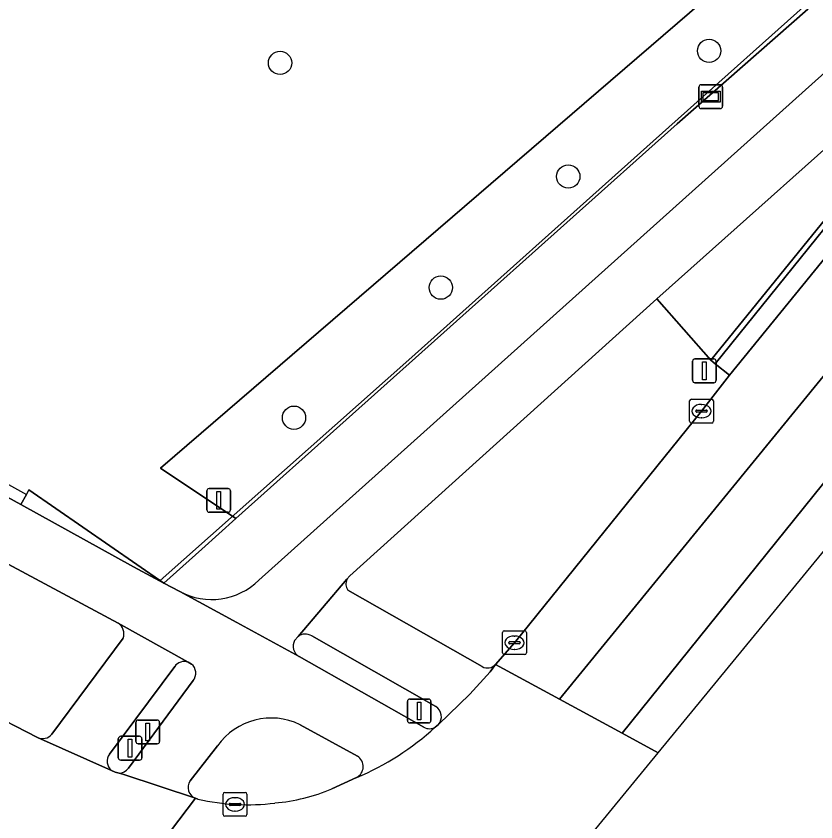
# Model space of a CAD drawing. Extents: x 159716 to 160783, y 383290 to 384031.
# Drawn here: x 160724.29 to 160757.87, y 383642.77 to 383676.6 of the extents above; entities that cross this region are included whole.
import ezdxf

# ---------------------------------------------------------------- set-up
doc = ezdxf.new("R2010")
doc.units = 0
for name, color, linetype in [('IMGEO_Berm_open', 7, 'Continuous'), ('IMGEO_Boom', 7, 'Continuous'), ('IMGEO_Drukknoppaal', 7, 'Continuous'), ('IMGEO_Fietspad_gesloten', 7, 'Continuous'), ('IMGEO_Fietspad_open', 7, 'Continuous'), ('IMGEO_Groenvoorziening', 7, 'Continuous'), ('IMGEO_Hek', 7, 'Continuous'), ('IMGEO_Kolk', 7, 'Continuous'), ('IMGEO_Lichtmast', 7, 'Continuous'), ('IMGEO_Muur', 7, 'Continuous'), ('IMGEO_Rijbaan_lokaal_gesloten', 7, 'Continuous'), ('IMGEO_Verkeerseiland_open', 7, 'Continuous'), ('IMGEO_Verkeersregelinstallatiepaal', 7, 'Continuous'), ('IMGEO_Verklikker', 7, 'Continuous'), ('IMGEO_Voetpad_halfverhard', 7, 'Continuous'), ('IMGEO_Voetpad_open', 7, 'Continuous')]:
    doc.layers.add(name, color=color, linetype=linetype)

msp = doc.modelspace()

# ---------------------------------------------------------------- linework, layer by layer
at = {"layer": 'IMGEO_Berm_open'}
for points in [[(160773.786, 383680.939), (160774.638, 383681.89), (160776.394, 383684.07), (160775.835, 383684.198), (160775.45, 383683.785), (160772.765, 383680.908), (160771.308, 383679.513), (160769.731, 383678.261), (160765.569, 383675.456), (160763.97, 383674.27), (160762.48, 383672.944), (160753.65, 383661.996), (160754.245, 383661.515), (160760.888, 383669.675), (160761.633, 383670.633)], [(160761.709, 383674.099), (160751.19, 383664.729), (160753.464, 383662.146), (160762.334, 383673.075)], [(160753.068, 383660.012), (160754.245, 383661.515), (160753.65, 383661.996), (160753.464, 383662.146), (160751.19, 383664.729), (160738.31, 383653.098), (160738.185, 383652.953)], [(160744.424, 383649.379), (160745.214, 383650.289), (160753.068, 383660.012)], [(160738.226, 383652.494), (160743.864, 383649.284)]]:
    msp.add_lwpolyline(points, dxfattribs=at)
for centre, radius, start, end in [((160738.569, 383652.756), 0.431, 152.8033, 217.4055), ((160744.082, 383649.694), 0.465, 241.9742, 317.2821)]:
    msp.add_arc(centre, radius, start, end, dxfattribs=at)
at = {"layer": 'IMGEO_Boom'}
for centre in [(160753.388, 383675.137), (160735.375, 383674.631), (160747.475, 383669.861), (160742.123, 383665.196), (160735.96, 383659.736)]:
    msp.add_circle(centre, 0.489, dxfattribs=at)
at = {"layer": 'IMGEO_Drukknoppaal'}
for p, q in [((160729.324, 383646.143), (160729.324, 383646.943)), ((160729.324, 383646.943), (160729.324, 383646.143)), ((160729.424, 383647.043), (160730.214, 383647.043)), ((160730.214, 383647.043), (160729.424, 383647.043)), ((160730.314, 383646.943), (160730.314, 383646.143)), ((160730.314, 383646.143), (160730.314, 383646.943)), ((160730.214, 383646.043), (160729.424, 383646.043)), ((160729.424, 383646.043), (160730.214, 383646.043))]:
    msp.add_line(p, q, dxfattribs=at)
msp.add_lwpolyline([(160729.744, 383646.918), (160729.894, 383646.918), (160729.894, 383646.168), (160729.744, 383646.168), (160729.744, 383646.918)], dxfattribs=at)
for centre, start, end in [((160729.424, 383646.943), 90, 180), ((160729.424, 383646.943), 90, 180), ((160730.214, 383646.943), 0, 90), ((160730.214, 383646.943), 360, 90), ((160729.424, 383646.143), 180, 270), ((160729.424, 383646.143), 180, 270), ((160730.214, 383646.143), 270, 0), ((160730.214, 383646.143), 270, 0)]:
    msp.add_arc(centre, 0.1, start, end, dxfattribs=at)
at = {"layer": 'IMGEO_Fietspad_gesloten'}
for points in [[(160707.114, 383661.657), (160707.904, 383661.322), (160711.592, 383659.788), (160715.725, 383657.94), (160717.755, 383656.899), (160728.584, 383651.104), (160731.514, 383649.472), (160731.655, 383649.394)], [(160741.416, 383646.737), (160736.174, 383649.712), (160733.556, 383651.136), (160731.162, 383652.437), (160730.493, 383652.792), (160729.222, 383653.476), (160724.491, 383656.085), (160720.282, 383658.406)], [(160731.72, 383648.699), (160729.009, 383645.016)], [(160736.217, 383646.848), (160738.627, 383645.523)], [(160731.599, 383644.489), (160732.743, 383645.96)], [(160728.614, 383644.818), (160728.812, 383644.752), (160731.818, 383643.756)]]:
    msp.add_lwpolyline(points, dxfattribs=at)
for centre, radius, start, end in [((160731.352, 383649.015), 0.485, 319.3521, 51.334), ((160735.004, 383644.354), 2.773, 64.0577, 144.6194), ((160734.079, 383655.321), 11.603, 292.8855, 312.3017), ((160741.65, 383647.181), 0.502, 242.1707, 298.3148), ((160738.348, 383645.088), 0.517, 297.9806, 57.3972), ((160728.611, 383645.316), 0.498, 270.3034, 322.9427), ((160732.012, 383644.213), 0.496, 146.2276, 247.0418)]:
    msp.add_arc(centre, radius, start, end, dxfattribs=at)
at = {"layer": 'IMGEO_Fietspad_open'}
for points in [[(160760.563, 383676.305), (160734.485, 383652.919)], [(160751.19, 383664.729), (160761.709, 383674.099)], [(160735.987, 383650.386), (160736.129, 383650.551), (160738.185, 383652.953), (160738.31, 383653.098), (160751.19, 383664.729)], [(160731.162, 383652.437), (160733.556, 383651.136), (160736.174, 383649.712)]]:
    msp.add_lwpolyline(points, dxfattribs=at)
for centre, radius, start, end in [((160732.499, 383654.918), 2.818, 241.6847, 314.8216), ((160736.431, 383650.146), 0.505, 151.6681, 239.3451)]:
    msp.add_arc(centre, radius, start, end, dxfattribs=at)
at = {"layer": 'IMGEO_Groenvoorziening'}
msp.add_lwpolyline([(160757.53, 383676.886), (160754.601, 383678.489), (160753.169, 383677.256), (160730.351, 383657.615), (160733.517, 383655.5), (160752.043, 383672.07)], close=True, dxfattribs=at)
at = {"layer": 'IMGEO_Hek'}
for points in [[(160730.345, 383652.894), (160740.777, 383662.162), (160751.033, 383671.343), (160758.784, 383678.278), (160761.321, 383679.32), (160763.854, 383680.437), (160766.278, 383681.735), (160768.303, 383683.015), (160770.077, 383684.68), (160770.548, 383685.282)], [(160720.653, 383658.761), (160724.729, 383656.513)], [(160724.729, 383656.513), (160724.833, 383656.703)], [(160724.833, 383656.703), (160730.493, 383652.792)]]:
    msp.add_lwpolyline(points, dxfattribs=at)
at = {"layer": 'IMGEO_Kolk'}
for p, q in [((160752.57, 383659.587), (160752.57, 383660.439)), ((160752.645, 383660.513), (160753.497, 383660.513)), ((160753.058, 383660.293), (160753.083, 383660.293)), ((160753.571, 383660.439), (160753.571, 383659.587)), ((160752.829, 383660.007), (160752.829, 383660.019)), ((160753.267, 383659.97), (160752.869, 383659.97)), ((160752.872, 383660.056), (160753.27, 383660.056)), ((160753.313, 383660.019), (160753.313, 383660.007)), ((160753.081, 383659.733), (160753.056, 383659.733)), ((160753.497, 383659.513), (160752.645, 383659.513)), ((160744.791, 383650.79), (160745.643, 383650.79)), ((160744.716, 383649.864), (160744.716, 383650.716)), ((160745.204, 383650.57), (160745.229, 383650.57)), ((160745.717, 383650.716), (160745.717, 383649.864)), ((160744.975, 383650.284), (160744.975, 383650.296)), ((160745.413, 383650.247), (160745.015, 383650.247)), ((160745.018, 383650.333), (160745.416, 383650.333)), ((160745.459, 383650.296), (160745.459, 383650.284)), ((160745.643, 383649.79), (160744.791, 383649.79)), ((160745.227, 383650.01), (160745.202, 383650.01)), ((160732.983, 383643.076), (160732.983, 383643.928)), ((160733.058, 383644.002), (160733.91, 383644.002)), ((160733.471, 383643.782), (160733.496, 383643.782)), ((160733.984, 383643.928), (160733.984, 383643.076)), ((160733.242, 383643.496), (160733.242, 383643.508)), ((160733.68, 383643.459), (160733.282, 383643.459)), ((160733.285, 383643.545), (160733.683, 383643.545)), ((160733.726, 383643.508), (160733.726, 383643.496)), ((160733.494, 383643.222), (160733.469, 383643.222)), ((160733.91, 383643.002), (160733.058, 383643.002))]:
    msp.add_line(p, q, dxfattribs=at)
for points in [[(160752.57, 383659.587), (160752.57, 383660.439)], [(160752.645, 383660.513), (160753.497, 383660.513)], [(160753.571, 383660.439), (160753.571, 383659.587)], [(160753.497, 383659.513), (160752.645, 383659.513)], [(160744.791, 383650.79), (160745.643, 383650.79)], [(160744.716, 383649.864), (160744.716, 383650.716)], [(160745.717, 383650.716), (160745.717, 383649.864)], [(160745.643, 383649.79), (160744.791, 383649.79)], [(160732.983, 383643.076), (160732.983, 383643.928)], [(160733.058, 383644.002), (160733.91, 383644.002)], [(160733.984, 383643.928), (160733.984, 383643.076)], [(160733.91, 383643.002), (160733.058, 383643.002)]]:
    msp.add_lwpolyline(points, dxfattribs=at)
for centre, radius, start, end in [((160752.647, 383660.437), 0.0765, 91.552, 178.448), ((160752.647, 383660.437), 0.0765, 91.552, 178.448), ((160753.495, 383660.437), 0.0765, 1.552, 88.448), ((160753.495, 383660.437), 0.0765, 1.552, 88.448), ((160752.869, 383660.016), 0.0403, 85.8775, 175.7526), ((160752.866, 383660.006), 0.0366, 178.938, 274.7102), ((160753.27, 383660.013), 0.043, 264.8664, 352.4533), ((160753.274, 383660.018), 0.0386, 1.7309, 96.639), ((160752.647, 383659.589), 0.0765, 181.552, 268.448), ((160752.647, 383659.589), 0.0765, 181.552, 268.448), ((160753.495, 383659.589), 0.0765, 271.552, 358.448), ((160753.495, 383659.589), 0.0765, 271.552, 358.448), ((160744.793, 383650.714), 0.0765, 91.552, 178.448), ((160744.793, 383650.714), 0.0765, 91.552, 178.448), ((160745.641, 383650.714), 0.0765, 1.552, 88.448), ((160745.641, 383650.714), 0.0765, 1.552, 88.448), ((160745.015, 383650.293), 0.0403, 85.8775, 175.7526), ((160745.012, 383650.283), 0.0366, 178.938, 274.7102), ((160745.416, 383650.29), 0.043, 264.8664, 352.4533), ((160745.42, 383650.295), 0.0386, 1.7309, 96.639), ((160744.793, 383649.866), 0.0765, 181.552, 268.448), ((160744.793, 383649.866), 0.0765, 181.552, 268.448), ((160745.641, 383649.866), 0.0765, 271.552, 358.448), ((160745.641, 383649.866), 0.0765, 271.552, 358.448), ((160733.06, 383643.926), 0.0765, 91.552, 178.448), ((160733.06, 383643.926), 0.0765, 91.552, 178.448), ((160733.908, 383643.926), 0.0765, 1.552, 88.448), ((160733.908, 383643.926), 0.0765, 1.552, 88.448), ((160733.282, 383643.505), 0.0403, 85.8775, 175.7526), ((160733.279, 383643.495), 0.0366, 178.938, 274.7102), ((160733.683, 383643.502), 0.043, 264.8664, 352.4533), ((160733.687, 383643.507), 0.0386, 1.7309, 96.639), ((160733.06, 383643.078), 0.0765, 181.552, 268.448), ((160733.06, 383643.078), 0.0765, 181.552, 268.448), ((160733.908, 383643.078), 0.0765, 271.552, 358.448), ((160733.908, 383643.078), 0.0765, 271.552, 358.448)]:
    msp.add_arc(centre, radius, start, end, dxfattribs=at)
for centre, major_axis, ratio, start_param, end_param in [((160753.057, 383660.013), (-0.387, 0.002), 0.722429, 4.712389, 7.853982), ((160753.082, 383660.013), (-0.39, 0.002), 0.717154, 1.570796, 4.712389), ((160745.203, 383650.29), (-0.387, 0.002), 0.722429, 4.712389, 7.853982), ((160745.228, 383650.29), (-0.39, 0.002), 0.717154, 1.570796, 4.712389), ((160733.47, 383643.502), (-0.387, 0.002), 0.722429, 4.712389, 7.853982), ((160733.495, 383643.502), (-0.39, 0.002), 0.717154, 1.570796, 4.712389)]:
    msp.add_ellipse(centre, major_axis=major_axis, ratio=ratio, start_param=start_param, end_param=end_param, dxfattribs=at)
at = {"layer": 'IMGEO_Lichtmast'}
for p, q in [((160752.694, 383661.305), (160752.694, 383662.105)), ((160752.694, 383662.105), (160752.694, 383661.305)), ((160752.794, 383662.205), (160753.584, 383662.205)), ((160753.584, 383662.205), (160752.794, 383662.205)), ((160753.684, 383662.105), (160753.684, 383661.305)), ((160753.684, 383661.305), (160753.684, 383662.105)), ((160753.584, 383661.205), (160752.794, 383661.205)), ((160752.794, 383661.205), (160753.584, 383661.205)), ((160732.3, 383655.864), (160732.3, 383656.664)), ((160732.3, 383656.664), (160732.3, 383655.864)), ((160732.4, 383656.764), (160733.19, 383656.764)), ((160733.19, 383656.764), (160732.4, 383656.764)), ((160733.29, 383656.664), (160733.29, 383655.864)), ((160733.29, 383655.864), (160733.29, 383656.664)), ((160733.19, 383655.764), (160732.4, 383655.764)), ((160732.4, 383655.764), (160733.19, 383655.764))]:
    msp.add_line(p, q, dxfattribs=at)
for points in [[(160753.114, 383662.08), (160753.264, 383662.08), (160753.264, 383661.33), (160753.114, 383661.33), (160753.114, 383662.08)], [(160732.72, 383656.639), (160732.87, 383656.639), (160732.87, 383655.889), (160732.72, 383655.889), (160732.72, 383656.639)]]:
    msp.add_lwpolyline(points, dxfattribs=at)
for centre, start, end in [((160752.794, 383662.105), 90, 180), ((160752.794, 383662.105), 90, 180), ((160753.584, 383662.105), 0, 90), ((160753.584, 383662.105), 360, 90), ((160752.794, 383661.305), 180, 270), ((160752.794, 383661.305), 180, 270), ((160753.584, 383661.305), 270, 0), ((160753.584, 383661.305), 270, 0), ((160732.4, 383656.664), 90, 180), ((160732.4, 383656.664), 90, 180), ((160733.19, 383656.664), 0, 90), ((160733.19, 383656.664), 360, 90), ((160732.4, 383655.864), 180, 270), ((160732.4, 383655.864), 180, 270), ((160733.19, 383655.864), 270, 0), ((160733.19, 383655.864), 270, 0)]:
    msp.add_arc(centre, 0.1, start, end, dxfattribs=at)
at = {"layer": 'IMGEO_Muur'}
msp.add_lwpolyline([(160762.48, 383672.944), (160763.97, 383674.27), (160765.569, 383675.456), (160769.731, 383678.261), (160771.308, 383679.513), (160772.765, 383680.908), (160775.45, 383683.785), (160775.835, 383684.198), (160775.323, 383684.315), (160773.96, 383682.497), (160771.167, 383679.655), (160769.62, 383678.429), (160765.448, 383675.66), (160763.819, 383674.455), (160762.334, 383673.075), (160753.464, 383662.146), (160753.65, 383661.996)], close=True, dxfattribs=at)
at = {"layer": 'IMGEO_Rijbaan_lokaal_gesloten'}
for points in [[(160779.491, 383683.36), (160776.394, 383684.07), (160774.638, 383681.89), (160770.56, 383676.559), (160760.183, 383663.92), (160747.104, 383647.921), (160749.734, 383646.49), (160763.421, 383663.48), (160767.889, 383669.018)], [(160724.833, 383656.703), (160724.729, 383656.513), (160724.491, 383656.085), (160729.222, 383653.476), (160730.493, 383652.792)]]:
    msp.add_lwpolyline(points, close=True, dxfattribs=at)
for points in [[(160751.25, 383645.665), (160781.758, 383682.84), (160779.491, 383683.36), (160767.889, 383669.018), (160763.421, 383663.48), (160749.734, 383646.49), (160751.25, 383645.665)], [(160761.633, 383670.633), (160760.888, 383669.675), (160754.245, 383661.515), (160753.068, 383660.012), (160745.214, 383650.289), (160744.424, 383649.379), (160747.104, 383647.921), (160760.183, 383663.92), (160770.56, 383676.559), (160774.638, 383681.89)], [(160695.114, 383662.951), (160695.195, 383662.908), (160696.95, 383661.598), (160722.348, 383642.532), (160724.965, 383640.544), (160725.116, 383640.414), (160725.375, 383640.168), (160727.542, 383638.113), (160731.818, 383643.756), (160728.812, 383644.752), (160728.614, 383644.818), (160728.45, 383644.861), (160728.297, 383644.931), (160725.19, 383646.309), (160722.898, 383647.479)], [(160736.997, 383628.299), (160751.25, 383645.665), (160749.734, 383646.49), (160747.104, 383647.921), (160744.424, 383649.379), (160744.194, 383649.068), (160743.337, 383648.131), (160742.03, 383646.86), (160741.888, 383646.739)], [(160738.591, 383644.631), (160737.553, 383644.153)], [(160731.929, 383643.722), (160731.818, 383643.756), (160727.542, 383638.113), (160728.062, 383637.571)]]:
    msp.add_lwpolyline(points, dxfattribs=at)
for centre, radius, start, end in [((160734.079, 383655.321), 11.603, 292.8855, 312.3017), ((160734.402, 383651.749), 8.224, 275.2698, 292.5324), ((160733.997, 383652.678), 9.192, 257.0013, 277.2527)]:
    msp.add_arc(centre, radius, start, end, dxfattribs=at)
at = {"layer": 'IMGEO_Verkeerseiland_open'}
for points in [[(160728.584, 383651.104), (160717.755, 383656.899), (160715.725, 383657.94)], [(160725.795, 383646.447), (160728.79, 383650.481)], [(160736.129, 383650.551), (160735.987, 383650.386)], [(160741.909, 383647.605), (160736.702, 383650.575)], [(160731.655, 383649.394), (160731.514, 383649.472)], [(160736.174, 383649.712), (160741.416, 383646.737)], [(160730.953, 383649.292), (160728.213, 383645.609)], [(160729.009, 383645.016), (160731.72, 383648.699)], [(160722.898, 383647.479), (160725.19, 383646.309)], [(160738.627, 383645.523), (160736.217, 383646.848)], [(160741.888, 383646.739), (160742.03, 383646.86)], [(160732.743, 383645.96), (160731.599, 383644.489)], [(160728.297, 383644.931), (160728.45, 383644.861), (160728.614, 383644.818)], [(160737.553, 383644.153), (160738.591, 383644.631)], [(160731.818, 383643.756), (160731.929, 383643.722)]]:
    msp.add_lwpolyline(points, dxfattribs=at)
for centre, radius, start, end in [((160728.277, 383650.657), 0.542, 341.0627, 55.5311), ((160736.433, 383650.146), 0.506, 57.8875, 126.9093), ((160736.431, 383650.146), 0.505, 151.6681, 239.3451), ((160731.351, 383649.015), 0.485, 70.3666, 145.2116), ((160731.352, 383649.015), 0.485, 319.3521, 51.334), ((160741.648, 383647.18), 0.499, 320.0441, 58.4063), ((160735.004, 383644.354), 2.773, 64.0577, 144.6194), ((160741.65, 383647.181), 0.502, 242.1707, 298.3148), ((160725.399, 383646.786), 0.521, 246.2867, 319.4119), ((160728.613, 383645.314), 0.497, 143.6249, 230.5003), ((160738.348, 383645.088), 0.517, 297.9806, 57.3972), ((160728.611, 383645.316), 0.498, 270.3034, 322.9427), ((160732.012, 383644.213), 0.496, 146.2276, 247.0418), ((160734.402, 383651.749), 8.224, 275.2698, 292.5324), ((160733.997, 383652.678), 9.192, 257.0013, 277.2527)]:
    msp.add_arc(centre, radius, start, end, dxfattribs=at)
at = {"layer": 'IMGEO_Verkeersregelinstallatiepaal'}
for p, q in [((160740.721, 383647.021), (160740.721, 383647.821)), ((160740.721, 383647.821), (160740.721, 383647.021)), ((160740.821, 383647.921), (160741.611, 383647.921)), ((160741.611, 383647.921), (160740.821, 383647.921)), ((160741.711, 383647.821), (160741.711, 383647.021)), ((160741.711, 383647.021), (160741.711, 383647.821)), ((160741.611, 383646.921), (160740.821, 383646.921)), ((160740.821, 383646.921), (160741.611, 383646.921)), ((160728.584, 383645.459), (160728.584, 383646.259)), ((160728.584, 383646.259), (160728.584, 383645.459)), ((160728.684, 383646.359), (160729.474, 383646.359)), ((160729.474, 383646.359), (160728.684, 383646.359)), ((160729.574, 383646.259), (160729.574, 383645.459)), ((160729.574, 383645.459), (160729.574, 383646.259)), ((160729.474, 383645.359), (160728.684, 383645.359)), ((160728.684, 383645.359), (160729.474, 383645.359))]:
    msp.add_line(p, q, dxfattribs=at)
for points in [[(160741.141, 383647.796), (160741.291, 383647.796), (160741.291, 383647.046), (160741.141, 383647.046), (160741.141, 383647.796)], [(160729.004, 383646.234), (160729.154, 383646.234), (160729.154, 383645.484), (160729.004, 383645.484), (160729.004, 383646.234)]]:
    msp.add_lwpolyline(points, dxfattribs=at)
for centre, start, end in [((160740.821, 383647.821), 90, 180), ((160740.821, 383647.821), 90, 180), ((160741.611, 383647.821), 0, 90), ((160741.611, 383647.821), 360, 90), ((160740.821, 383647.021), 180, 270), ((160740.821, 383647.021), 180, 270), ((160741.611, 383647.021), 270, 0), ((160741.611, 383647.021), 270, 0), ((160728.684, 383646.259), 90, 180), ((160728.684, 383646.259), 90, 180), ((160729.474, 383646.259), 0, 90), ((160729.474, 383646.259), 360, 90), ((160728.684, 383645.459), 180, 270), ((160728.684, 383645.459), 180, 270), ((160729.474, 383645.459), 270, 0), ((160729.474, 383645.459), 270, 0)]:
    msp.add_arc(centre, 0.1, start, end, dxfattribs=at)
at = {"layer": 'IMGEO_Verklikker'}
for p, q in [((160752.962, 383672.813), (160752.962, 383673.613)), ((160752.962, 383673.613), (160752.962, 383672.813)), ((160753.062, 383673.713), (160753.852, 383673.713)), ((160753.852, 383673.713), (160753.062, 383673.713)), ((160753.952, 383673.613), (160753.952, 383672.813)), ((160753.952, 383672.813), (160753.952, 383673.613)), ((160753.852, 383672.713), (160753.062, 383672.713)), ((160753.062, 383672.713), (160753.852, 383672.713))]:
    msp.add_line(p, q, dxfattribs=at)
for points in [[(160753.063, 383673.445), (160753.851, 383673.445), (160753.851, 383672.981), (160753.063, 383672.981), (160753.063, 383673.445)], [(160753.128, 383673.38), (160753.128, 383673.046), (160753.786, 383673.046), (160753.786, 383673.38), (160753.128, 383673.38)]]:
    msp.add_lwpolyline(points, dxfattribs=at)
for centre, start, end in [((160753.062, 383673.613), 90, 180), ((160753.062, 383673.613), 90, 180), ((160753.852, 383673.613), 0, 90), ((160753.852, 383673.613), 360, 90), ((160753.062, 383672.813), 180, 270), ((160753.062, 383672.813), 180, 270), ((160753.852, 383672.813), 270, 0), ((160753.852, 383672.813), 270, 0)]:
    msp.add_arc(centre, 0.1, start, end, dxfattribs=at)
at = {"layer": 'IMGEO_Voetpad_halfverhard'}
msp.add_lwpolyline([(160720.282, 383658.406), (160724.491, 383656.085), (160724.729, 383656.513), (160724.833, 383656.703), (160730.493, 383652.792), (160732.089, 383654.221), (160733.517, 383655.5), (160730.351, 383657.615), (160753.169, 383677.256), (160754.601, 383678.489), (160752.084, 383679.335), (160747.772, 383681.391), (160742.643, 383683.658), (160742.577, 383685.056), (160738.349, 383686.344), (160737.841, 383685.776), (160732.687, 383688.048), (160726.609, 383689.995), (160720.531, 383691.942)], dxfattribs=at)
at = {"layer": 'IMGEO_Voetpad_open'}
for points in [[(160765.409, 383680.877), (160763.934, 383680.204), (160762.074, 383679.425), (160758.897, 383678.086), (160757.53, 383676.886), (160752.043, 383672.07), (160733.517, 383655.5), (160732.089, 383654.221), (160730.493, 383652.792), (160731.162, 383652.437)], [(160734.485, 383652.919), (160760.563, 383676.305)], [(160738.185, 383652.953), (160736.129, 383650.551)], [(160743.864, 383649.284), (160738.226, 383652.494)], [(160731.514, 383649.472), (160728.584, 383651.104)], [(160728.79, 383650.481), (160725.795, 383646.447)], [(160736.702, 383650.575), (160741.909, 383647.605)], [(160728.213, 383645.609), (160730.953, 383649.292)], [(160742.03, 383646.86), (160743.337, 383648.131), (160744.194, 383649.068), (160744.424, 383649.379)], [(160725.19, 383646.309), (160728.297, 383644.931)]]:
    msp.add_lwpolyline(points, dxfattribs=at)
for centre, radius, start, end in [((160732.499, 383654.918), 2.818, 241.6847, 314.8216), ((160738.569, 383652.756), 0.431, 152.8033, 217.4055), ((160728.277, 383650.657), 0.542, 341.0627, 55.5311), ((160736.433, 383650.146), 0.506, 57.8875, 126.9093), ((160731.351, 383649.015), 0.485, 70.3666, 145.2116), ((160744.082, 383649.694), 0.465, 241.9742, 317.2821), ((160741.648, 383647.18), 0.499, 320.0441, 58.4063), ((160725.399, 383646.786), 0.521, 246.2867, 319.4119), ((160728.613, 383645.314), 0.497, 143.6249, 230.5003)]:
    msp.add_arc(centre, radius, start, end, dxfattribs=at)

doc.saveas('drawing.dxf')
